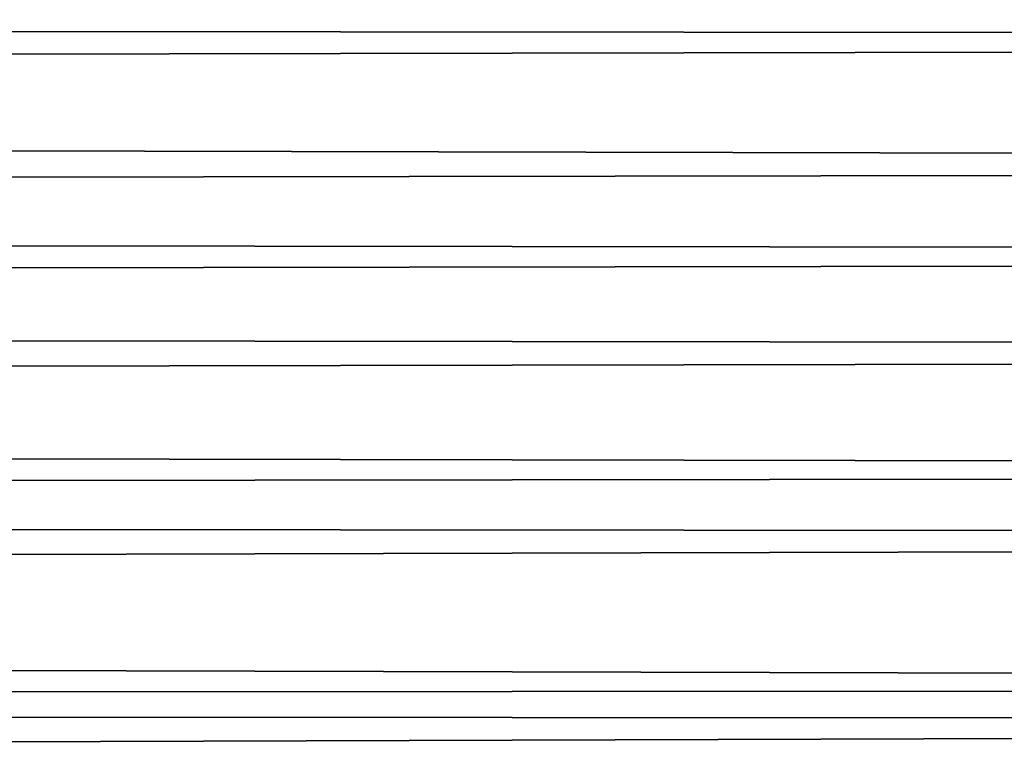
# Model space of a CAD drawing. Header units: millimetres. Extents: x -184 to 165, y -135 to 242.
# Tile 270 of 656: x -46.84 to -44.66, y -102.01 to -100.38. Entities that reach past the tile are written whole.
import ezdxf

# ---------------------------------------------------------------- set-up
doc = ezdxf.new("R2010")
doc.units = ezdxf.units.MM
doc.header["$LTSCALE"] = 41.718519
doc.layers.add('384', color=7, linetype='CONTINUOUS')
doc.layers.add('386', color=7, linetype='CONTINUOUS')

msp = doc.modelspace()

# ---------------------------------------------------------------- linework, layer by layer
at = {"layer": '384', "linetype": 'Continuous'}
for points in [[(-30.2272, -100.2953, 60), (-167.1767, -100.426, 60), (-167.5308, -99.942, 60), (-30.2272, -100.2953, 60)], [(-30.2272, -100.2953, 60), (-30.5317, -100.7076, 60), (-167.1767, -100.426, 60), (-30.2272, -100.2953, 60)], [(-30.5317, -100.7076, 60), (-166.8196, -100.9071, 60), (-167.1767, -100.426, 60), (-30.5317, -100.7076, 60)], [(-30.5317, -100.7076, 60), (-30.8387, -101.118, 60), (-166.8196, -100.9071, 60), (-30.5317, -100.7076, 60)], [(-30.8387, -101.118, 60), (-166.4594, -101.3852, 60), (-166.8196, -100.9071, 60), (-30.8387, -101.118, 60)], [(-30.8387, -101.118, 60), (-31.1482, -101.5266, 60), (-166.4594, -101.3852, 60), (-30.8387, -101.118, 60)], [(-31.1482, -101.5266, 60), (-166.0962, -101.8603, 60), (-166.4594, -101.3852, 60), (-31.1482, -101.5266, 60)], [(-31.1482, -101.5266, 60), (-31.4601, -101.9333, 60), (-166.0962, -101.8603, 60), (-31.1482, -101.5266, 60)], [(-31.4601, -101.9333, 60), (-165.73, -102.3324, 60), (-166.0962, -101.8603, 60), (-31.4601, -101.9333, 60)], [(-31.4601, -101.9333, 60), (-31.7745, -102.3381, 60), (-165.73, -102.3324, 60), (-31.4601, -101.9333, 60)]]:
    msp.add_3dface(points, dxfattribs=at)
at = {"layer": '386', "linetype": 'Continuous'}
for points in [[(-167.2728, -100.2953, 63), (-30.3233, -100.426, 63), (-29.9692, -99.942, 63), (-167.2728, -100.2953, 63)], [(-167.2728, -100.2953, 63), (-166.9683, -100.7076, 63), (-30.3233, -100.426, 63), (-167.2728, -100.2953, 63)], [(-166.9683, -100.7076, 63), (-30.6804, -100.9071, 63), (-30.3233, -100.426, 63), (-166.9683, -100.7076, 63)], [(-166.9683, -100.7076, 63), (-166.6613, -101.118, 63), (-30.6804, -100.9071, 63), (-166.9683, -100.7076, 63)], [(-166.6613, -101.118, 63), (-31.0406, -101.3852, 63), (-30.6804, -100.9071, 63), (-166.6613, -101.118, 63)], [(-166.6613, -101.118, 63), (-166.3518, -101.5266, 63), (-31.0406, -101.3852, 63), (-166.6613, -101.118, 63)], [(-166.3518, -101.5266, 63), (-31.4038, -101.8603, 63), (-31.0406, -101.3852, 63), (-166.3518, -101.5266, 63)], [(-166.3518, -101.5266, 63), (-166.0399, -101.9333, 63), (-31.4038, -101.8603, 63), (-166.3518, -101.5266, 63)], [(-166.0399, -101.9333, 63), (-31.77, -102.3324, 63), (-31.4038, -101.8603, 63), (-166.0399, -101.9333, 63)], [(-166.0399, -101.9333, 63), (-165.7255, -102.3381, 63), (-31.77, -102.3324, 63), (-166.0399, -101.9333, 63)]]:
    msp.add_3dface(points, dxfattribs=at)

doc.saveas('drawing.dxf')
